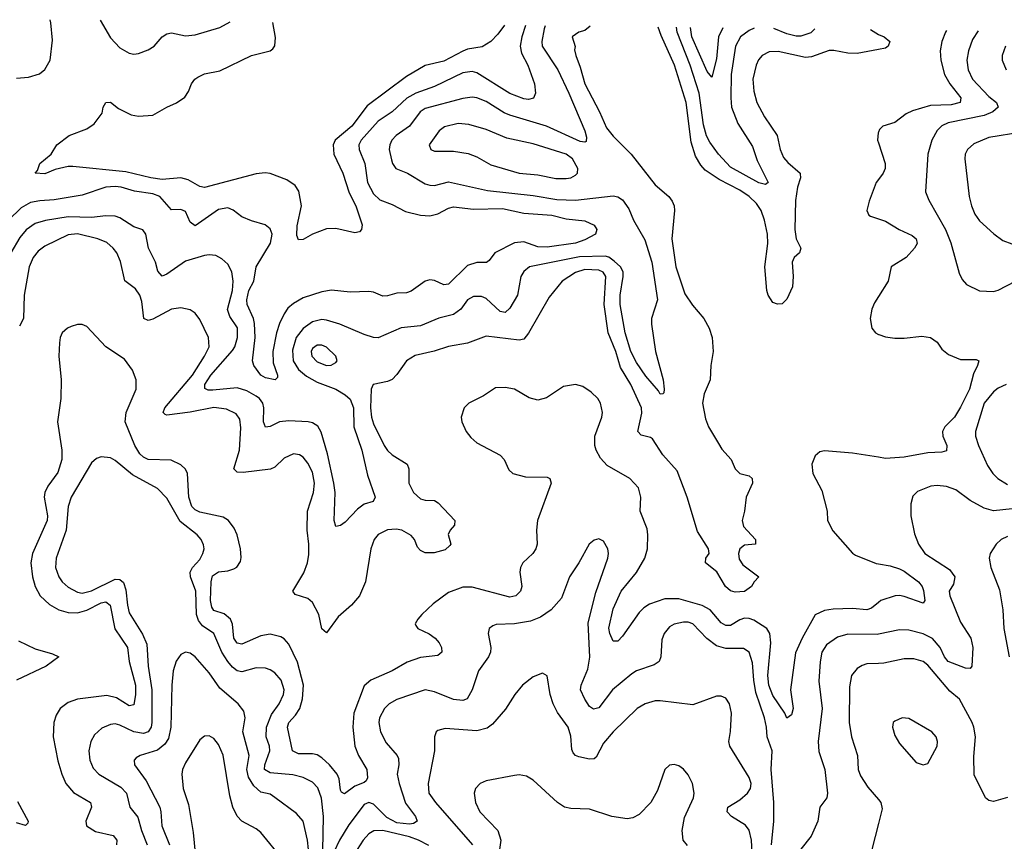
# Model space of a CAD drawing. Header units: inches. Extents: x 1694797 to 1849917, y 907313 to 1017959.
# Tile 426 of 656: x 1736344 to 1740536, y 1014165 to 1017663. Entities that reach past the tile are written whole.
import ezdxf

# ---------------------------------------------------------------- set-up
doc = ezdxf.new("R2010")
doc.units = ezdxf.units.IN
doc.header["$MEASUREMENT"] = 0
doc.layers.add('B7031', color=7, linetype='Continuous')
doc.layers.add('B7041', color=7, linetype='Continuous')

msp = doc.modelspace()

# ---------------------------------------------------------------- linework, layer by layer
at = {"layer": 'B7031', "color": 5}
for points, elevation in [([(1736330, 1017414.2), (1736381.4, 1017418.6), (1736428, 1017432), (1736450, 1017450.3), (1736472.9, 1017490), (1736483.7, 1017576.3), (1736476.2, 1017650), (1736472.7, 1017662.9)], 840), ([(1738407.1, 1017639.5), (1738379.1, 1017600.9), (1738350, 1017569.8), (1738313, 1017547), (1738250, 1017536.9), (1738230, 1017529.4), (1738150, 1017486.2), (1738070, 1017467.7), (1737990, 1017421), (1737823.2, 1017296.8), (1737758, 1017210), (1737686.7, 1017150), (1737678.5, 1017130), (1737680.9, 1017090), (1737720.1, 1017010), (1737746.1, 1016926.1), (1737774.2, 1016870), (1737802.4, 1016790), (1737798.8, 1016770), (1737790, 1016759), (1737770, 1016755.1), (1737690, 1016773.6), (1737650, 1016772.3), (1737590.4, 1016749.6), (1737550, 1016727), (1737530, 1016726), (1737523.7, 1016743.7), (1737524.9, 1016784.9), (1737543.2, 1016870), (1737532.6, 1016932.6), (1737516.4, 1016956.4), (1737480.6, 1016980.6), (1737410, 1017007.4), (1737389.3, 1017010.7), (1737350, 1017006.8), (1737130, 1016949), (1737110, 1016952.7), (1737060.8, 1016980.8), (1737030, 1016989.9), (1736950, 1016983.1), (1736902, 1016990), (1736795.5, 1017015.5), (1736570, 1017038), (1736550, 1017038), (1736494.4, 1017025.6), (1736450, 1017007.2), (1736409.6, 1017009.6), (1736418.9, 1017021.1), (1736429.3, 1017050), (1736477.2, 1017090), (1736501.2, 1017130), (1736554, 1017170), (1736630, 1017198), (1736660.1, 1017219.9), (1736695.1, 1017264.9), (1736699.5, 1017290), (1736710, 1017311), (1736730, 1017311.3), (1736764.6, 1017284.6), (1736818, 1017258), (1736850, 1017252.4), (1736910, 1017256.3), (1736970, 1017290.7), (1737011.5, 1017308.5), (1737046.8, 1017333.2), (1737062.9, 1017357.1), (1737074.5, 1017390), (1737089.4, 1017410), (1737102, 1017418), (1737130, 1017432), (1737195.4, 1017444.6), (1737330, 1017510.4), (1737409.5, 1017530.5), (1737421.5, 1017538.5), (1737430, 1017552), (1737432.4, 1017587.6), (1737421.2, 1017651.4)], 820), ([(1736686.7, 1017660.3), (1736730, 1017585.4), (1736770, 1017543.8), (1736810, 1017520.2), (1736830, 1017515.8), (1736850, 1017519.1), (1736890, 1017534.9), (1736916.3, 1017550), (1736950.7, 1017589.3), (1736970, 1017603.1), (1736990, 1017606.7), (1737050, 1017594.5), (1737090, 1017598), (1737196.2, 1017630), (1737239.9, 1017653.6)], 840), ([(1738497.9, 1017638.4), (1738481.1, 1017590), (1738474.2, 1017550), (1738480.1, 1017520.1), (1738507.3, 1017470), (1738535.8, 1017390), (1738539.6, 1017350), (1738531.8, 1017328.2), (1738510, 1017323.7), (1738490, 1017326), (1738430, 1017349.3), (1738290, 1017436.9), (1738270, 1017441.9), (1738230, 1017436.9), (1738110, 1017378.4), (1738030, 1017350.3), (1737991.5, 1017328.5), (1737929.1, 1017270.9), (1737869.5, 1017230.5), (1737797.5, 1017150), (1737787.9, 1017130), (1737788.5, 1017110), (1737812.5, 1017050), (1737824.7, 1016970), (1737850, 1016921.4), (1737876.3, 1016896.3), (1737930, 1016875.8), (1737986, 1016846), (1738050, 1016831.1), (1738090, 1016827.9), (1738123.5, 1016836.5), (1738170, 1016860.8), (1738190, 1016865.7), (1738275.8, 1016855.8), (1738398.9, 1016858.9), (1738490, 1016839.4), (1738609.9, 1016830.1), (1738670, 1016815.7), (1738750, 1016806), (1738790, 1016787.7), (1738800.3, 1016770), (1738794.9, 1016750), (1738750, 1016725.1), (1738710, 1016712.1), (1738590, 1016694.2), (1738550, 1016696.4), (1738490, 1016717.6), (1738450, 1016712.5), (1738367.1, 1016670), (1738342.8, 1016637.2), (1738331.1, 1016628.9), (1738290, 1016629.1), (1738250, 1016615.7), (1738170, 1016537.3), (1738150, 1016533.8), (1738110, 1016552.3), (1738090, 1016554.6), (1738070, 1016549.8), (1738010, 1016507.6), (1737990, 1016499.8), (1737950, 1016498.2), (1737910, 1016486.6), (1737890, 1016486.4), (1737850, 1016503.1), (1737830, 1016506.2), (1737750, 1016502.8), (1737671.4, 1016511.4), (1737630, 1016504), (1737550, 1016478.5), (1737510, 1016455.2), (1737485.7, 1016434.3), (1737469, 1016411), (1737449.1, 1016370), (1737436.6, 1016330), (1737420.9, 1016250), (1737422.4, 1016202.4), (1737441.5, 1016150), (1737441, 1016139), (1737432, 1016130), (1737390, 1016138.6), (1737370, 1016149.1), (1737340.3, 1016190), (1737335.3, 1016210), (1737346.7, 1016310), (1737343.4, 1016370), (1737339.5, 1016390), (1737312.3, 1016450), (1737311.2, 1016470), (1737319.5, 1016510), (1737340.1, 1016550), (1737349.9, 1016610), (1737411.7, 1016711.7), (1737417.9, 1016750), (1737410, 1016772.8), (1737388.8, 1016788.8), (1737330, 1016806), (1737290, 1016823.1), (1737252.5, 1016852.5), (1737230, 1016861.5), (1737190, 1016854.5), (1737090, 1016785.3), (1737070, 1016800.5), (1737050, 1016846), (1737030, 1016854.4), (1736990, 1016853.6), (1736939.8, 1016910), (1736910, 1016921.2), (1736832.9, 1016932.9), (1736775.1, 1016950), (1736750, 1016952.7), (1736710, 1016949.9), (1736610, 1016916.4), (1736490, 1016895.6), (1736430, 1016892.2), (1736390, 1016884.1), (1736350, 1016862.5), (1736296.1, 1016810)], 840), ([(1738580.9, 1017637.4), (1738576.4, 1017623.6), (1738566.8, 1017570), (1738568.4, 1017550), (1738634.8, 1017450), (1738681.9, 1017350), (1738749.4, 1017190), (1738757, 1017163), (1738755.9, 1017144.1), (1738750, 1017141.1), (1738730, 1017144.5), (1738586.6, 1017210), (1738430, 1017255.9), (1738406.4, 1017266.4), (1738330, 1017315), (1738290, 1017330.5), (1738270, 1017333), (1738230, 1017327.8), (1738070, 1017285.5), (1738048.4, 1017270), (1738003, 1017210), (1737946.2, 1017170), (1737928.6, 1017150), (1737919, 1017130), (1737916.8, 1017110), (1737926.3, 1017066.3), (1737930.9, 1017050.9), (1737945.3, 1017030), (1737994.9, 1017010), (1738070, 1016964.7), (1738090, 1016957.7), (1738110, 1016957.6), (1738170, 1016971.9), (1738336.1, 1016936.1), (1738530, 1016914.5), (1738630, 1016897.9), (1738710, 1016894.2), (1738870, 1016912.6), (1738890, 1016908.4), (1738910, 1016895.8), (1738936.9, 1016856.9), (1738956.8, 1016810), (1739005.5, 1016725.5), (1739035.7, 1016630), (1739058.6, 1016470), (1739033.8, 1016390), (1739033.7, 1016366.3), (1739051.4, 1016250), (1739083.1, 1016130), (1739087.7, 1016090), (1739086.4, 1016073.6), (1739082, 1016070), (1739070, 1016068.3), (1739063.3, 1016083.3), (1739010, 1016144.8), (1738970, 1016203.1), (1738945.8, 1016250), (1738921.5, 1016330), (1738900.1, 1016450), (1738900.3, 1016490), (1738913.5, 1016570), (1738912.5, 1016590), (1738901.8, 1016610), (1738875.4, 1016635.4), (1738852.1, 1016652.1), (1738836.6, 1016656.6), (1738726.8, 1016653.2), (1738514.9, 1016610), (1738489.6, 1016590.4), (1738476.8, 1016570), (1738462.6, 1016490), (1738430, 1016434.2), (1738410, 1016415.8), (1738390, 1016420.3), (1738330, 1016475.9), (1738310, 1016484.6), (1738276.2, 1016483.8), (1738250, 1016470.8), (1738221.6, 1016430), (1738190, 1016407.6), (1738128, 1016392), (1738050, 1016359.1), (1737968.5, 1016351.5), (1737870, 1016308), (1737850, 1016309.8), (1737810, 1016322.9), (1737706.2, 1016366.2), (1737650, 1016383.2), (1737630, 1016386.1), (1737590, 1016375.9), (1737550, 1016348.6), (1737520.3, 1016310), (1737504.9, 1016255.1), (1737508.6, 1016210), (1737530, 1016173.5), (1737564.5, 1016144.5), (1737610, 1016119.9), (1737690, 1016090.1), (1737730, 1016066.1), (1737750, 1016047.2), (1737764.6, 1016010), (1737765.8, 1015930), (1737799.9, 1015830), (1737823.8, 1015723.8), (1737857, 1015630), (1737848.5, 1015611.5), (1737810, 1015600.4), (1737781.2, 1015578.8), (1737730, 1015524), (1737710, 1015509.6), (1737690, 1015505.2), (1737682.6, 1015530), (1737686.7, 1015650), (1737681.6, 1015690), (1737654.1, 1015814.1), (1737626.9, 1015906.9), (1737612.6, 1015932.6), (1737590, 1015946.1), (1737572, 1015950), (1737490, 1015955.6), (1737449.6, 1015950.4), (1737410, 1015930.8), (1737390, 1015928.3), (1737382, 1015950), (1737382.7, 1016010), (1737378.5, 1016030), (1737364.1, 1016050), (1737350, 1016060.2), (1737310, 1016082.9), (1737270, 1016095.3), (1737166, 1016086), (1737146.1, 1016086.1), (1737132.3, 1016092.3), (1737132.3, 1016110), (1737156.7, 1016150), (1737250, 1016254.2), (1737259.4, 1016270), (1737271.6, 1016310), (1737270.9, 1016350.9), (1737238.9, 1016398.9), (1737229, 1016429), (1737249.2, 1016510), (1737252.5, 1016550), (1737246.8, 1016590), (1737230, 1016621.3), (1737204.1, 1016644.1), (1737178.5, 1016658.5), (1737150, 1016662.4), (1737130, 1016659.3), (1737050, 1016634.5), (1736970, 1016579.8), (1736950, 1016571.2), (1736931.6, 1016591.6), (1736921.8, 1016630), (1736892.3, 1016690), (1736880.9, 1016750), (1736867.9, 1016767.9), (1736830, 1016780.3), (1736770, 1016819.4), (1736750, 1016826), (1736710, 1016827.9), (1736650, 1016820.9), (1736550, 1016823.6), (1736452.8, 1016807.2), (1736410, 1016794.6), (1736371.2, 1016768.8), (1736343.8, 1016736.2), (1736306.1, 1016670)], 860), ([(1738772, 1017635.1), (1738750, 1017617), (1738724.7, 1017610), (1738696, 1017590), (1738708.4, 1017548.4), (1738706, 1017534), (1738710.9, 1017510), (1738730, 1017461.1), (1738749.3, 1017390), (1738812.4, 1017270), (1738842.2, 1017202.2), (1738870, 1017167.1), (1738947.3, 1017090), (1739050, 1016960.2), (1739106.9, 1016910), (1739122.2, 1016890), (1739130, 1016870.5), (1739131.6, 1016850), (1739119.8, 1016730), (1739137, 1016610), (1739175.1, 1016495.1), (1739207.6, 1016447.6), (1739257.2, 1016390), (1739279.6, 1016350), (1739292.1, 1016310), (1739295.8, 1016250), (1739286, 1016190), (1739283.6, 1016130), (1739258.5, 1016070), (1739250.9, 1016030), (1739263.3, 1015963.3), (1739276.6, 1015930), (1739318.4, 1015858.4), (1739333.8, 1015833.8), (1739372.9, 1015790), (1739390.3, 1015750.3), (1739410.3, 1015730.3), (1739450, 1015720.3), (1739462.4, 1015710), (1739463.6, 1015690), (1739437.4, 1015630), (1739430.3, 1015570.3), (1739419.2, 1015530), (1739425.1, 1015505.1), (1739476.9, 1015450), (1739476.3, 1015430), (1739430, 1015425), (1739410.2, 1015410), (1739403.8, 1015390), (1739406.3, 1015366.3), (1739422.3, 1015342.3), (1739490.4, 1015290), (1739470.3, 1015269.7), (1739459.5, 1015250), (1739430, 1015227.8), (1739390, 1015225.9), (1739370, 1015231.3), (1739348.6, 1015250), (1739311.6, 1015311.6), (1739263, 1015350), (1739264.8, 1015370), (1739279.8, 1015390), (1739276.8, 1015410), (1739230, 1015483.5), (1739185, 1015630), (1739142.3, 1015742.3), (1739082.5, 1015810), (1739037.9, 1015877.9), (1739030, 1015884.3), (1738990, 1015894.2), (1738975.4, 1015910), (1738992.5, 1015987.5), (1738991.2, 1016010), (1738945.5, 1016110), (1738902.1, 1016182.1), (1738881.3, 1016250), (1738848.5, 1016330), (1738832.5, 1016450), (1738839.2, 1016570), (1738827.9, 1016587.9), (1738810, 1016596.6), (1738750, 1016599.3), (1738710, 1016587.2), (1738653, 1016550), (1738598.2, 1016481.8), (1738510, 1016327.7), (1738490, 1016302.6), (1738470, 1016298.3), (1738330, 1016316.1), (1738250, 1016285.9), (1738170, 1016271.9), (1738108.3, 1016251.7), (1738027.1, 1016232.9), (1737990.1, 1016209.9), (1737950, 1016152), (1737930, 1016131.6), (1737910, 1016122.6), (1737848, 1016110), (1737839.6, 1016090), (1737836.6, 1016010), (1737840.9, 1015970), (1737850, 1015941.5), (1737895.9, 1015850), (1737910, 1015828.4), (1737930, 1015810.2), (1737993.6, 1015770), (1738000.2, 1015750), (1738000.2, 1015690), (1738020.2, 1015650), (1738050, 1015622.2), (1738070, 1015616.8), (1738110, 1015615.4), (1738125.1, 1015605.1), (1738196.5, 1015530), (1738195.3, 1015510), (1738175.8, 1015490), (1738168.6, 1015471.4), (1738179.1, 1015430), (1738175.7, 1015424.3), (1738154.6, 1015405.4), (1738107.7, 1015392.3), (1738070, 1015392.7), (1738050, 1015402.3), (1738037.6, 1015417.6), (1738024.5, 1015450), (1738010, 1015466.1), (1737970, 1015489.9), (1737946.8, 1015493.2), (1737909.7, 1015490.3), (1737870, 1015471.5), (1737853.5, 1015450), (1737838.3, 1015410), (1737815.5, 1015270), (1737790.9, 1015210), (1737756.9, 1015170), (1737700, 1015120), (1737650, 1015052.8), (1737630, 1015069.5), (1737617.1, 1015130), (1737590, 1015180.7), (1737570, 1015198.9), (1737515.9, 1015215.9), (1737507, 1015230), (1737553, 1015307), (1737568.4, 1015350), (1737574.7, 1015385.3), (1737574.6, 1015430), (1737567.2, 1015490), (1737569.1, 1015570), (1737594, 1015650), (1737598.7, 1015690), (1737590, 1015735.8), (1737570, 1015774.8), (1737550, 1015799.7), (1737535.1, 1015810), (1737510, 1015814.2), (1737470, 1015796.4), (1737430, 1015757.4), (1737411.2, 1015748.8), (1737294.4, 1015734.4), (1737270, 1015736.2), (1737254.8, 1015750), (1737279.1, 1015830), (1737285.8, 1015925.8), (1737281.3, 1015961.3), (1737265.3, 1015985.3), (1737224.8, 1016004.8), (1737170, 1016011.8), (1737070, 1015992.1), (1736970, 1015979.5), (1736962.4, 1015982.4), (1736954.6, 1015990), (1736960.9, 1016010), (1737079.1, 1016150), (1737130.4, 1016230), (1737149.8, 1016269.8), (1737147.7, 1016310), (1737110, 1016386.3), (1737090, 1016413.3), (1737070, 1016428.2), (1737030, 1016435.6), (1736990, 1016430.6), (1736910, 1016387.6), (1736890, 1016382.7), (1736871.5, 1016390), (1736863.2, 1016463.2), (1736855.1, 1016490), (1736837, 1016517), (1736791.3, 1016551.3), (1736773.2, 1016633.2), (1736756.5, 1016670), (1736741.9, 1016690), (1736714.2, 1016714.2), (1736676.9, 1016730), (1736590, 1016751.8), (1736550, 1016746.5), (1736450, 1016698), (1736422.7, 1016677.3), (1736401, 1016650), (1736384, 1016610), (1736362, 1016490), (1736360.1, 1016390), (1736342.7, 1016357.3)], 880), ([(1740000, 1017535.5), (1739910, 1017519.2), (1739870, 1017520.9), (1739810, 1017532.4), (1739790, 1017531.4), (1739715, 1017505), (1739690, 1017502.3), (1739573.1, 1017526.9), (1739534, 1017526), (1739504.2, 1017510), (1739488.7, 1017491.3), (1739479, 1017470), (1739465.8, 1017410), (1739470, 1017358.8), (1739482.7, 1017310), (1739514.2, 1017250), (1739568.2, 1017170), (1739581.7, 1017110), (1739596.2, 1017076.2), (1739614.4, 1017054.4), (1739666.4, 1017010), (1739666.9, 1017006.9), (1739667.8, 1016990), (1739655.4, 1016950), (1739647.3, 1016892.7), (1739643.7, 1016770), (1739649.6, 1016729.6), (1739669.1, 1016690), (1739663.7, 1016670), (1739640.8, 1016650), (1739632.9, 1016630), (1739637.4, 1016570), (1739633.9, 1016526.1), (1739610, 1016473.3), (1739590, 1016452.8), (1739570, 1016451), (1739550, 1016458.3), (1739530.9, 1016490), (1739525.4, 1016510), (1739515.9, 1016610), (1739528.5, 1016710), (1739527, 1016750), (1739514.7, 1016810), (1739500.3, 1016850), (1739480.3, 1016880.3), (1739449.4, 1016910), (1739410, 1016936.7), (1739322.1, 1016982.1), (1739262.6, 1017022.6), (1739243.6, 1017043.6), (1739221.3, 1017081.3), (1739202.1, 1017142.1), (1739181.6, 1017310), (1739131.5, 1017470), (1739075, 1017595), (1739062.5, 1017631.6)], 880), ([(1739470.4, 1017626.6), (1739450, 1017616.9), (1739413.1, 1017590), (1739391.1, 1017550), (1739373, 1017430), (1739370.9, 1017330), (1739374.7, 1017290), (1739400.8, 1017220.8), (1739463.6, 1017123.6), (1739483.5, 1017063.5), (1739530.2, 1016970), (1739518.9, 1016961.1), (1739490, 1016968.6), (1739370, 1017035.5), (1739318.7, 1017090), (1739281.4, 1017141.4), (1739267.8, 1017167.8), (1739255.6, 1017215.6), (1739237, 1017350), (1739197.9, 1017470), (1739142.6, 1017610), (1739140.1, 1017630.6)], 860), ([(1739336.9, 1017628.2), (1739318.9, 1017590), (1739310, 1017496.2), (1739290, 1017418), (1739270, 1017442.6), (1739205.5, 1017590), (1739199.9, 1017629.9)], 840), ([(1739728.8, 1017623.5), (1739712.6, 1017607.4), (1739670, 1017593.4), (1739650, 1017592.1), (1739610, 1017603.2), (1739554.3, 1017625.6)], 860), ([(1739966.4, 1017620.6), (1740000.1, 1017600.1)], 880), ([(1740000, 1017184.5), (1739998.7, 1017181.3), (1739996.5, 1017150), (1740000, 1017138.8)], 920), ([(1740000, 1016982.8), (1739990, 1016969.3), (1739960.3, 1016890), (1739950.4, 1016850), (1739959.1, 1016830), (1739965.9, 1016825.9), (1740000, 1016815.1)], 920), ([(1740000, 1016484.1), (1739983, 1016457), (1739972.2, 1016430), (1739964.7, 1016390), (1739971.4, 1016350), (1739987.4, 1016330), (1740000, 1016322.9)], 920), ([(1740000, 1015181.7), (1739970, 1015157.4), (1739950.1, 1015149.9), (1739890, 1015155.9), (1739807.3, 1015152.7), (1739770, 1015147.3), (1739730.9, 1015129.1), (1739674.9, 1015030), (1739647.4, 1014967.4), (1739625.6, 1014810), (1739636.3, 1014730), (1739630, 1014702.7), (1739610, 1014689.3), (1739601.4, 1014710), (1739550, 1014785), (1739533.8, 1014830), (1739529.3, 1014870), (1739542.2, 1015010), (1739537.4, 1015050), (1739524.7, 1015070), (1739470, 1015106.7), (1739450, 1015113.7), (1739430, 1015114), (1739410, 1015107.5), (1739370, 1015084), (1739350, 1015083.4), (1739330, 1015094.2), (1739283, 1015150), (1739250, 1015168.9), (1739150, 1015196.8), (1739090, 1015196.5), (1739025.5, 1015174.5), (1739001.1, 1015158.9), (1738981.5, 1015138.5), (1738910, 1015037.7), (1738890, 1015016.9), (1738870, 1015017), (1738855.8, 1015050), (1738852.3, 1015072.3), (1738870, 1015154.9), (1738903.9, 1015230), (1738970, 1015309.4), (1739005.8, 1015370), (1739016.5, 1015410), (1739018.3, 1015470), (1739014.9, 1015494.9), (1738985.8, 1015570), (1738988, 1015630), (1738978.2, 1015670), (1738941.1, 1015710), (1738844.7, 1015764.7), (1738816, 1015796), (1738798.3, 1015830), (1738792.6, 1015850), (1738792.1, 1015890), (1738821.6, 1015970), (1738825, 1015990), (1738816.1, 1016030), (1738804.7, 1016050), (1738777.4, 1016077.4), (1738741.4, 1016101.4), (1738710, 1016109.9), (1738659.2, 1016100.8), (1738586.6, 1016053.4), (1738550, 1016042.8), (1738513.4, 1016053.4), (1738450, 1016089.2), (1738410, 1016097.3), (1738370, 1016096), (1738319, 1016061), (1738256.5, 1016030), (1738236.5, 1016010), (1738223.8, 1015970), (1738225.8, 1015950), (1738245, 1015910), (1738264.1, 1015884.1), (1738290, 1015861.6), (1738389.1, 1015809.1), (1738406, 1015790), (1738426.6, 1015746.6), (1738443.6, 1015730), (1738496.9, 1015716.9), (1738590, 1015714.8), (1738600.3, 1015710), (1738606.5, 1015690), (1738548.4, 1015530), (1738544, 1015490), (1738546.4, 1015430), (1738540.6, 1015410), (1738528.2, 1015390), (1738486, 1015350), (1738475.2, 1015330), (1738472.8, 1015310), (1738480.9, 1015250), (1738476.1, 1015230), (1738456.5, 1015210), (1738430, 1015204.5), (1738270, 1015246.1), (1738230, 1015246.5), (1738170, 1015224.1), (1738104.2, 1015175.8), (1738055.2, 1015130), (1738038.3, 1015110), (1738027.6, 1015090), (1738030, 1015084), (1738039.3, 1015070), (1738087.7, 1015047.7), (1738112.4, 1015030), (1738130.2, 1015010), (1738140.2, 1014990), (1738140.3, 1014970), (1738124.5, 1014955.5), (1738050, 1014947.6), (1737993.2, 1014926.8), (1737930, 1014890.5), (1737838.3, 1014850), (1737810, 1014826.4), (1737766.3, 1014710), (1737761.3, 1014650), (1737770.1, 1014570), (1737785.8, 1014530), (1737822, 1014470), (1737824.8, 1014435.2), (1737818.5, 1014421.5), (1737810, 1014415.3), (1737770, 1014399.6), (1737726.3, 1014366.3), (1737714, 1014374), (1737710, 1014382.7), (1737704.3, 1014430), (1737695.4, 1014450), (1737662.5, 1014490), (1737630, 1014520.1), (1737610, 1014532.1), (1737590, 1014537.5), (1737530, 1014536.9), (1737504.5, 1014550), (1737483.2, 1014650), (1737489.3, 1014670), (1737518.2, 1014701.8), (1737536, 1014730), (1737548.1, 1014771.9), (1737551.5, 1014830), (1737527, 1014927), (1737490, 1015004.1), (1737470, 1015026.6), (1737455.4, 1015035.4), (1737410, 1015046), (1737370, 1015039.9), (1737290, 1015004.1), (1737270, 1015007.8), (1737255.4, 1015030), (1737249.4, 1015089.4), (1737240.5, 1015110), (1737213.5, 1015133.5), (1737170, 1015147.3), (1737161, 1015161.1), (1737156.3, 1015190), (1737158.4, 1015270), (1737164.7, 1015295.3), (1737190, 1015312.4), (1737230, 1015316.8), (1737255.2, 1015324.8), (1737267.7, 1015332.3), (1737283.5, 1015356.5), (1737286.7, 1015373.3), (1737284, 1015410), (1737269.1, 1015470), (1737257.4, 1015497.4), (1737232.9, 1015530), (1737210, 1015544.1), (1737110, 1015566.4), (1737090, 1015575.8), (1737075.8, 1015590), (1737063.9, 1015630), (1737057.7, 1015730), (1737049.2, 1015749.2), (1737030, 1015767.6), (1736988, 1015788), (1736890, 1015790.7), (1736870, 1015799.7), (1736854.7, 1015814.7), (1736834.3, 1015850), (1736792.8, 1015950), (1736796.7, 1015990), (1736839.9, 1016090), (1736839.9, 1016130), (1736824.5, 1016170), (1736790, 1016216.8), (1736709.9, 1016269.9), (1736630, 1016356.5), (1736610, 1016364.6), (1736590, 1016365.3), (1736562.8, 1016357.2), (1736547, 1016350), (1736524.4, 1016330), (1736515.5, 1016310), (1736512.7, 1016287.3), (1736510.9, 1016230), (1736519.5, 1016130), (1736518.1, 1016050), (1736504.2, 1015950), (1736522.9, 1015830), (1736522.7, 1015790), (1736505.4, 1015734.6), (1736462.7, 1015677.3), (1736450.1, 1015650), (1736447.8, 1015630), (1736462.2, 1015550), (1736460.1, 1015530), (1736397.4, 1015390), (1736391.6, 1015350), (1736397.6, 1015290), (1736409.7, 1015249.7), (1736430.9, 1015210), (1736470, 1015172.2), (1736510, 1015149.6), (1736550, 1015139.4), (1736590, 1015138), (1736630, 1015148.3), (1736690, 1015179.9), (1736710, 1015184.5), (1736728.2, 1015170), (1736748.9, 1015068.9), (1736802.4, 1014990), (1736809.3, 1014930), (1736836.6, 1014830), (1736837.3, 1014790), (1736830, 1014746), (1736810, 1014740.9), (1736755.9, 1014775.9), (1736715.2, 1014784.9), (1736590.1, 1014769.9), (1736550, 1014755.8), (1736516.2, 1014730), (1736498.7, 1014701.3), (1736489.3, 1014670), (1736486.4, 1014610), (1736506.6, 1014506.6), (1736522.8, 1014450), (1736540.1, 1014410), (1736572.8, 1014372.8), (1736644.7, 1014330), (1736648.6, 1014310), (1736624.6, 1014250), (1736628.4, 1014230), (1736666.8, 1014206.8), (1736741.3, 1014190), (1736756.6, 1014170), (1736755.1, 1014150)], 920), ([(1740000, 1015799.9), (1739890, 1015817.5), (1739770, 1015827.7), (1739750, 1015822.7), (1739730, 1015805.7), (1739716.4, 1015770), (1739720.1, 1015730), (1739758.4, 1015658.4), (1739781.6, 1015570), (1739783.6, 1015530), (1739805.9, 1015485.9), (1739890, 1015391.3), (1739902.5, 1015382.5), (1739990, 1015347.1), (1740000, 1015345.5)], 920), ([(1737634.2, 1014125.8), (1737636.6, 1014270), (1737628.5, 1014348.5), (1737612.5, 1014392.5), (1737590, 1014416.5), (1737550, 1014436.3), (1737507.2, 1014447.2), (1737410, 1014456.2), (1737385.6, 1014470), (1737387.3, 1014490), (1737409, 1014550), (1737407.4, 1014570), (1737393.7, 1014610), (1737394.9, 1014650), (1737415.5, 1014704.5), (1737448.1, 1014750), (1737466.7, 1014790), (1737469.2, 1014810), (1737456.3, 1014850), (1737430, 1014881.8), (1737410, 1014894.8), (1737390, 1014901.5), (1737350, 1014903.7), (1737290, 1014886.4), (1737270, 1014890.5), (1737250, 1014905.9), (1737230, 1014930.5), (1737203.9, 1014970), (1737170, 1015048.9), (1737121.4, 1015081.4), (1737104.8, 1015104.8), (1737096.8, 1015130), (1737094.2, 1015230), (1737071.2, 1015290), (1737069, 1015310), (1737079.5, 1015330), (1737110, 1015364.2), (1737123, 1015390), (1737128.4, 1015410), (1737126.5, 1015426.5), (1737115.9, 1015450), (1737099.8, 1015470), (1737026.7, 1015526.7), (1736970, 1015625.8), (1736930, 1015666.8), (1736824.5, 1015724.5), (1736750, 1015785.8), (1736730, 1015796.8), (1736690, 1015801), (1736670, 1015794), (1736650, 1015776.3), (1736562.7, 1015630), (1736550.1, 1015590), (1736541.2, 1015490), (1736499.2, 1015370), (1736496.6, 1015330), (1736510, 1015290.3), (1736524.2, 1015270), (1736550, 1015246.3), (1736590, 1015224.7), (1736610, 1015221.8), (1736650, 1015231), (1736750, 1015280.1), (1736770, 1015279.5), (1736785.9, 1015265.9), (1736795.8, 1015235.8), (1736801.9, 1015170), (1736810, 1015137.8), (1736867.1, 1015047.1), (1736884.3, 1015004.3), (1736890.1, 1014909.9), (1736905.5, 1014810), (1736906, 1014670), (1736903, 1014650), (1736890, 1014630.5), (1736870, 1014624.3), (1736830, 1014631), (1736770, 1014659.6), (1736750, 1014664.1), (1736730, 1014662.3), (1736693.3, 1014646.7), (1736662.2, 1014617.8), (1736646.5, 1014590), (1736637.7, 1014550), (1736642.5, 1014510), (1736656.7, 1014476.7), (1736681.2, 1014450), (1736774.6, 1014394.6), (1736798.4, 1014370), (1736812.8, 1014310), (1736846.7, 1014266.7), (1736861.9, 1014210), (1736886, 1014150)], 940), ([(1739544.8, 1014150), (1739554.7, 1014250), (1739555, 1014330), (1739543.4, 1014470), (1739547.9, 1014550), (1739526, 1014610), (1739523.7, 1014650), (1739515.2, 1014690), (1739478.3, 1014798.3), (1739468.8, 1014850), (1739463.8, 1014923.8), (1739449.8, 1014970), (1739426.1, 1014986.1), (1739350, 1014985.5), (1739310, 1014997.4), (1739268.6, 1015028.6), (1739209.4, 1015090), (1739190, 1015097.2), (1739170, 1015097.2), (1739130.2, 1015089.8), (1739110, 1015078.3), (1739087.1, 1015050), (1739078.2, 1015021.8), (1739073, 1014950), (1739066, 1014930), (1739044.7, 1014915.3), (1738970.4, 1014890), (1738950, 1014877), (1738867.4, 1014810), (1738810, 1014732.9), (1738786.6, 1014726.6), (1738770, 1014738), (1738749.9, 1014770), (1738731.9, 1014810), (1738733.6, 1014830), (1738761.9, 1014898.1), (1738771.4, 1014948.6), (1738764.7, 1015095.3), (1738796.1, 1015223.9), (1738848.2, 1015370), (1738851.1, 1015390), (1738847.8, 1015410), (1738830, 1015442.7), (1738810, 1015452.3), (1738790, 1015447), (1738768.5, 1015430), (1738724.9, 1015350), (1738685.2, 1015290), (1738650, 1015199.5), (1738606, 1015150), (1738561, 1015119), (1738518.8, 1015101.2), (1738450, 1015091.2), (1738372.3, 1015087.7), (1738357.5, 1015082.5), (1738342.4, 1015070), (1738338.9, 1015050), (1738349.2, 1014990), (1738348.2, 1014970), (1738340.2, 1014950), (1738297.5, 1014890), (1738270.2, 1014810.2), (1738248.2, 1014771.8), (1738230, 1014764.1), (1738190, 1014768.1), (1738110, 1014801.3), (1738070, 1014809), (1737950, 1014768.4), (1737917.3, 1014750), (1737896.5, 1014730), (1737875.1, 1014690), (1737872.3, 1014670), (1737879.4, 1014630), (1737903.9, 1014583.9), (1737950.5, 1014530.5), (1737956.6, 1014516.6), (1737957.6, 1014490), (1737950.7, 1014450), (1737958.6, 1014410), (1737986.5, 1014326.5), (1738028.5, 1014270), (1738036.1, 1014250), (1738019.7, 1014240.3), (1738002.8, 1014237.2), (1737950, 1014243.2), (1737906.6, 1014266.6), (1737850, 1014322.9), (1737830, 1014329.9), (1737810, 1014320.9), (1737745.4, 1014234.6), (1737705.7, 1014170), (1737681.6, 1014118.4)], 940), ([(1740000, 1015046.9), (1739994.3, 1015045.7), (1739870, 1015047.1), (1739825.6, 1015034.4), (1739778.6, 1015001.4), (1739759.1, 1014970), (1739751.2, 1014928.8), (1739746.5, 1014846.5), (1739760.1, 1014730), (1739743.2, 1014590), (1739746.7, 1014546.7), (1739772.2, 1014470), (1739782.6, 1014370), (1739780.2, 1014350), (1739750.2, 1014309.8), (1739742.2, 1014250), (1739713.6, 1014186.4), (1739670, 1014131.3)], 940), ([(1736338.5, 1015018.5), (1736410, 1014984.6), (1736482.8, 1014962.8), (1736510.4, 1014950), (1736456, 1014910), (1736329.5, 1014850.5)], 880), ([(1737573.5, 1014130), (1737569.6, 1014169.6), (1737550.9, 1014250.9), (1737522.7, 1014282.7), (1737430, 1014351.4), (1737410, 1014364.7), (1737370, 1014374.2), (1737340.2, 1014400.1), (1737318.2, 1014438.2), (1737310.6, 1014470), (1737320.3, 1014530), (1737293.2, 1014630), (1737303.2, 1014690), (1737298.1, 1014718.1), (1737273.3, 1014750), (1737196, 1014816), (1737150, 1014882.2), (1737090.9, 1014950), (1737070, 1014965.4), (1737050, 1014969.6), (1737030, 1014959.5), (1737010, 1014932), (1736996.5, 1014890), (1736990.9, 1014829.1), (1736986.8, 1014650), (1736977.6, 1014602.4), (1736962.2, 1014577.8), (1736930, 1014553.1), (1736856.3, 1014530), (1736840, 1014520), (1736830.3, 1014510), (1736832.4, 1014490), (1736881.9, 1014421.9), (1736939.6, 1014310), (1736945.2, 1014290), (1736949.1, 1014230), (1736980.8, 1014150)], 960), ([(1740000, 1014922.2), (1739950, 1014919.8), (1739930, 1014913.5), (1739910, 1014900.4), (1739885.4, 1014870), (1739877.2, 1014822.8), (1739875.9, 1014670), (1739885.9, 1014610), (1739910.1, 1014530), (1739913.4, 1014470), (1739923.3, 1014443.4), (1739954.6, 1014394.6), (1740000, 1014341.9)], 960), ([(1739463.4, 1014090), (1739459.1, 1014170), (1739450, 1014212.1), (1739433.8, 1014233.8), (1739374.7, 1014270), (1739356.5, 1014290), (1739358.5, 1014310), (1739410, 1014341.1), (1739442.5, 1014370), (1739455, 1014390), (1739457.7, 1014410), (1739450, 1014435.6), (1739367.1, 1014570), (1739362.3, 1014590), (1739370, 1014632), (1739374.8, 1014710), (1739366.3, 1014750), (1739350, 1014773.6), (1739330, 1014782.4), (1739310, 1014783), (1739210, 1014746.2), (1739070, 1014762.8), (1739050, 1014762.2), (1739006.4, 1014750), (1738973.1, 1014730), (1738870, 1014630.9), (1738830, 1014583), (1738797.5, 1014522.5), (1738790, 1014516.3), (1738770, 1014514.2), (1738724.2, 1014524.2), (1738709.8, 1014529.8), (1738700.7, 1014540.7), (1738694.8, 1014554.8), (1738690, 1014612.7), (1738679, 1014650), (1738633.6, 1014713.6), (1738614.4, 1014750), (1738602.7, 1014790), (1738590, 1014868.7), (1738570, 1014881.2), (1738530, 1014864.5), (1738484.2, 1014830), (1738451.7, 1014790), (1738412.1, 1014727.9), (1738356.8, 1014663.2), (1738333.8, 1014646.2), (1738290, 1014635.4), (1738154.9, 1014645.1), (1738124, 1014636), (1738116.3, 1014630), (1738110.4, 1014610), (1738110.2, 1014550), (1738082.3, 1014410), (1738086.2, 1014370), (1738114, 1014330), (1738270.9, 1014150)], 960), ([(1737465.9, 1014085.9), (1737370, 1014201.7), (1737350, 1014217.6), (1737290, 1014249.8), (1737270, 1014271.1), (1737251.3, 1014310), (1737238.6, 1014358.6), (1737210, 1014531.6), (1737190, 1014576.3), (1737170, 1014602.4), (1737150, 1014614.3), (1737130, 1014612.8), (1737110, 1014596.9), (1737050, 1014498), (1737036.9, 1014470), (1737033.8, 1014450), (1737039.8, 1014390), (1737061.9, 1014321.9), (1737082.5, 1014202.5), (1737095, 1014070)], 980), ([(1739186.3, 1014146.3), (1739168.5, 1014170), (1739164.2, 1014210), (1739174.2, 1014265.8), (1739211.8, 1014350), (1739215.3, 1014370), (1739208.5, 1014410), (1739190, 1014447.3), (1739170, 1014471.5), (1739150, 1014485.6), (1739130, 1014491.6), (1739110, 1014489.4), (1739090.3, 1014469.7), (1739059.1, 1014380.9), (1739030.2, 1014329.8), (1738981.4, 1014278.6), (1738954.9, 1014265.1), (1738930, 1014260.8), (1738865.2, 1014270), (1738770, 1014301.4), (1738690, 1014304.2), (1738663.7, 1014310), (1738633.3, 1014330), (1738530, 1014424.7), (1738501.5, 1014441.5), (1738470, 1014447.2), (1738450, 1014445.3), (1738330, 1014421.4), (1738303.8, 1014410), (1738283.6, 1014390), (1738278.5, 1014370), (1738283.9, 1014330), (1738302.4, 1014290), (1738379.7, 1014210), (1738392.5, 1014170), (1738378, 1014070)], 980), ([(1736334, 1014334), (1736379.5, 1014250), (1736378, 1014242), (1736367.9, 1014232.1), (1736330, 1014243.2)], 880), ([(1738086.3, 1014146.3), (1738041.1, 1014170), (1738003.3, 1014183.3), (1737889.3, 1014210.7), (1737850.9, 1014209.1), (1737830, 1014195.7), (1737806.6, 1014170), (1737780.9, 1014130)], 960), ([(1740000, 1014239.7), (1739971.6, 1014130)], 960)]:
    msp.add_lwpolyline(points, dxfattribs=dict(at, elevation=elevation))
at = {"layer": 'B7031', "color": 5, "elevation": 880}
for points in [[(1738210, 1017221.1), (1738152.7, 1017207.3), (1738130.2, 1017190), (1738086.9, 1017130), (1738094.4, 1017110), (1738110, 1017102.9), (1738190, 1017103.7), (1738252.5, 1017092.5), (1738290, 1017078.8), (1738350, 1017045.5), (1738470, 1017010.1), (1738550, 1017002.5), (1738626.4, 1016986.4), (1738670, 1016987), (1738690, 1016990.2), (1738710, 1017000.8), (1738719.2, 1017010), (1738720.3, 1017030), (1738696.8, 1017070), (1738670, 1017090.9), (1738530, 1017134.7), (1738418.2, 1017158.2), (1738330, 1017195.8), (1738256.2, 1017216.2)], [(1737610, 1016277.3), (1737590, 1016262.7), (1737584.2, 1016250), (1737586.8, 1016230), (1737610, 1016205.8), (1737650, 1016190.9), (1737670, 1016191.3), (1737690, 1016203.1), (1737694.8, 1016210), (1737689.8, 1016230), (1737650, 1016268.1), (1737630, 1016276.4)]]:
    msp.add_lwpolyline(points, close=True, dxfattribs=at)
at = {"layer": 'B7041', "color": 5}
for points, elevation in [([(1740289.1, 1017616.7), (1740285, 1017610), (1740270.1, 1017570), (1740262.9, 1017530), (1740265.1, 1017490), (1740281.7, 1017430), (1740304, 1017390), (1740350.1, 1017330), (1740348, 1017310), (1740310, 1017300.5), (1740221.9, 1017298.1), (1740144.6, 1017275.4), (1740117.5, 1017262.5), (1740070, 1017224.7), (1740018.8, 1017210), (1740004.6, 1017195.4), (1740000, 1017184.5)], 920), ([(1740424.8, 1017615.1), (1740401, 1017579), (1740383, 1017530), (1740376.8, 1017490), (1740382.5, 1017450), (1740400.5, 1017410), (1740470, 1017336.1), (1740502.2, 1017310), (1740510.2, 1017290), (1740487.2, 1017270), (1740450, 1017254.9), (1740296.4, 1017223.6), (1740269.6, 1017210.4), (1740250, 1017190.8), (1740227, 1017150), (1740210.2, 1017090.2), (1740200.2, 1016930), (1740214.7, 1016894.7), (1740285.1, 1016770), (1740307.8, 1016712.2), (1740344.3, 1016584.3), (1740356.3, 1016556.3), (1740374.8, 1016534.8), (1740430, 1016508.9), (1740490, 1016504.9), (1740510, 1016511.2), (1740583.7, 1016550)], 940), ([(1740000.1, 1017600.1), (1740024.4, 1017590), (1740048.7, 1017570), (1740042, 1017550), (1740030, 1017541), (1740000, 1017535.5)], 880), ([(1740541.5, 1017550), (1740526.7, 1017510), (1740526.5, 1017490), (1740544.2, 1017450)], 960), ([(1740610, 1017183.8), (1740470, 1017161.9), (1740405.8, 1017134.2), (1740378.6, 1017110), (1740369.3, 1017090), (1740367.8, 1017070), (1740386.2, 1016910), (1740395.5, 1016870), (1740410, 1016834.9), (1740430, 1016806.9), (1740490.7, 1016750.7), (1740530, 1016723.2), (1740568.5, 1016708.5)], 960), ([(1740000, 1017138.8), (1740028.2, 1017050), (1740028.1, 1017030), (1740020.2, 1017010), (1740000, 1016982.8)], 920), ([(1740000, 1016815.1), (1740030, 1016805.6), (1740088.9, 1016770), (1740144, 1016744), (1740161.2, 1016730), (1740164.5, 1016710), (1740153, 1016690), (1740117.3, 1016650), (1740054.6, 1016610), (1740041.3, 1016550), (1740000, 1016484.1)], 920), ([(1740000, 1016322.9), (1740001.9, 1016321.9), (1740030, 1016312.7), (1740070, 1016307.4), (1740110, 1016306.6), (1740184.9, 1016315.1), (1740222, 1016310), (1740250.1, 1016290.1), (1740270, 1016260.4), (1740297.6, 1016237.6), (1740350, 1016216.1), (1740416.5, 1016216.5), (1740427.3, 1016210), (1740422.3, 1016190), (1740404.6, 1016155.4), (1740387.2, 1016090), (1740350, 1016013.3), (1740323.2, 1015970), (1740283.2, 1015930), (1740273, 1015910), (1740274.7, 1015890), (1740291.1, 1015850), (1740290, 1015826.9), (1740270, 1015820.8), (1740210, 1015818.2), (1740110, 1015799.5), (1740030, 1015795.2), (1740000, 1015799.9)], 920), ([(1740543.8, 1016110), (1740510, 1016093.8), (1740490, 1016077.8), (1740450, 1016029.7), (1740413.7, 1015910), (1740413.6, 1015890), (1740426.7, 1015850), (1740465, 1015765), (1740487.3, 1015730), (1740508.7, 1015708.7), (1740550, 1015683.5)], 940), ([(1740570, 1015580.8), (1740490, 1015571.1), (1740450, 1015582.8), (1740390, 1015615.4), (1740330, 1015660.9), (1740290, 1015674.9), (1740250, 1015679.8), (1740223.2, 1015676.8), (1740166.1, 1015653.9), (1740145.8, 1015634.2), (1740138.4, 1015601.6), (1740138, 1015550), (1740153.7, 1015473.7), (1740170.3, 1015430.3), (1740198, 1015390), (1740301.9, 1015321.9), (1740324.7, 1015290), (1740319.9, 1015260.1), (1740300.9, 1015230), (1740303.7, 1015210), (1740350, 1015098), (1740394, 1015030), (1740401.5, 1014990), (1740398.2, 1014910), (1740390, 1014900.9), (1740370, 1014901.6), (1740297.1, 1014930), (1740280.7, 1014950), (1740263.2, 1014990), (1740230, 1015027.4), (1740190, 1015048.6), (1740130, 1015063.9), (1740090, 1015065.2), (1740000, 1015046.9)], 940), ([(1740550, 1015461.8), (1740523.1, 1015450), (1740501.7, 1015430), (1740476, 1015390), (1740471.6, 1015370), (1740478.6, 1015330), (1740515.1, 1015235.1), (1740530.2, 1015150), (1740533.8, 1015070), (1740556.5, 1014950)], 960), ([(1740000, 1015345.5), (1740050, 1015337.5), (1740090, 1015324.6), (1740110, 1015314.3), (1740170, 1015268.7), (1740186.3, 1015250), (1740192.5, 1015232.5), (1740197.5, 1015190), (1740190, 1015179.1), (1740110, 1015207.3), (1740090, 1015211.7), (1740071, 1015210), (1740010, 1015189.9), (1740000, 1015181.7)], 920), ([(1740549.2, 1014350.8), (1740490, 1014334), (1740470, 1014338), (1740456, 1014350), (1740407.8, 1014447.8), (1740406.1, 1014526.1), (1740412.8, 1014610), (1740406.5, 1014650), (1740398.5, 1014670), (1740345.8, 1014770), (1740303.7, 1014803.7), (1740210, 1014914), (1740190, 1014929.9), (1740150, 1014941.3), (1740110, 1014941.9), (1740023.2, 1014923.2), (1740000, 1014922.2)], 960), ([(1740000, 1014341.9), (1740010.2, 1014330), (1740016.5, 1014303.5), (1740000, 1014239.7)], 960)]:
    msp.add_lwpolyline(points, dxfattribs=dict(at, elevation=elevation))
at = {"layer": 'B7041', "color": 5, "elevation": 980}
msp.add_lwpolyline([(1740101, 1014690), (1740070, 1014676.8), (1740062.8, 1014670), (1740059.7, 1014650), (1740070, 1014615.5), (1740090, 1014581.1), (1740160.5, 1014500.5), (1740190, 1014490.4), (1740210, 1014496.4), (1740249.8, 1014570), (1740252, 1014590), (1740245.7, 1014610), (1740228, 1014630), (1740130, 1014688)], close=True, dxfattribs=at)

doc.saveas('drawing.dxf')
